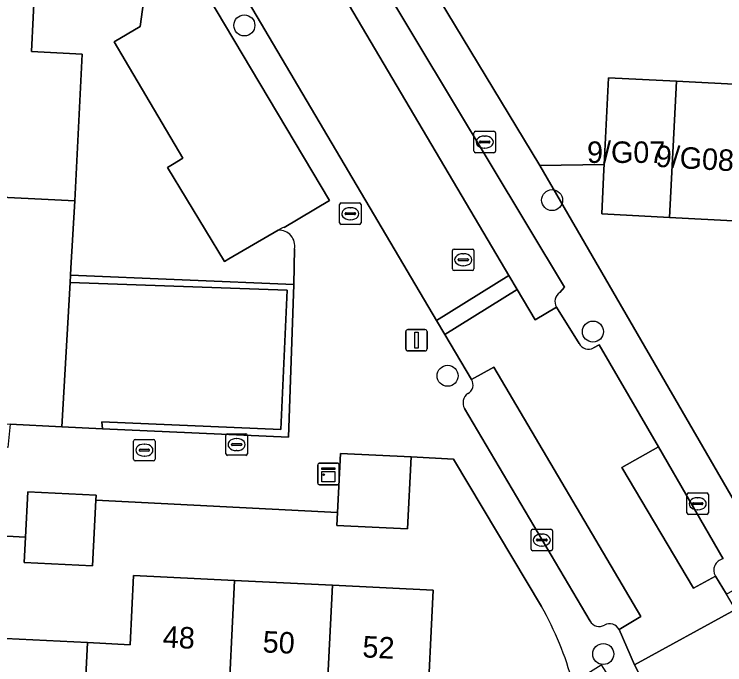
# Model space of a CAD drawing. Extents: x 162989 to 165008, y 383432 to 384338.
# Drawn here: x 164443.65 to 164476.75, y 383609.83 to 383640.13 of the extents above; entities that cross this region are included whole.
import ezdxf

# ---------------------------------------------------------------- set-up
doc = ezdxf.new("R2010")
doc.units = 0
for name, color, linetype in [('IMGEO_Boom', 7, 'Continuous'), ('IMGEO_Erf', 7, 'Continuous'), ('IMGEO_Groenvoorziening', 7, 'Continuous'), ('IMGEO_Kast', 7, 'Continuous'), ('IMGEO_Kolk', 7, 'Continuous'), ('IMGEO_Lichtmast', 7, 'Continuous'), ('IMGEO_Muur', 7, 'Continuous'), ('IMGEO_Pand', 7, 'Continuous'), ('IMGEO_Pand_nummerreeks', 7, 'Continuous'), ('IMGEO_Parkeervlak_open', 7, 'Continuous'), ('IMGEO_Rijbaan_lokaal_open', 7, 'Continuous'), ('IMGEO_Rioolput', 7, 'Continuous'), ('IMGEO_Voetpad_open', 7, 'Continuous')]:
    doc.layers.add(name, color=color, linetype=linetype)

msp = doc.modelspace()

# ---------------------------------------------------------------- linework, layer by layer
at = {"layer": 'IMGEO_Boom'}
for centre in [(164454.37, 383639.613), (164468.704, 383631.475), (164470.605, 383625.351), (164463.836, 383623.292), (164471.087, 383610.335)]:
    msp.add_circle(centre, 0.489, dxfattribs=at)
at = {"layer": 'IMGEO_Erf'}
for points in [[(164459.867, 383646.747), (164468.125, 383633.091), (164471.131, 383633.138), (164471.338, 383637.172), (164474.5, 383637.01), (164477.756, 383636.843), (164477.609, 383633.984), (164483.396, 383633.734), (164483.572, 383638.214), (164490.149, 383637.892), (164490.265, 383640.058), (164492.82, 383639.962), (164492.79, 383639.163), (164499.298, 383638.797), (164499.339, 383639.737), (164500, 383639.701), (164504.131, 383639.479), (164504.272, 383642.235)], [(164413.084, 383624.821), (164416.448, 383624.655), (164419.808, 383624.489), (164419.699, 383622.289), (164422.254, 383622.155), (164426.592, 383621.927), (164436.231, 383621.42), (164436.501, 383621.406), (164443.456, 383621.04), (164445.87, 383620.914), (164446.254, 383627.641), (164446.273, 383627.973), (164446.293, 383628.307), (164446.472, 383631.437), (164441.793, 383631.668), (164436.903, 383631.91), (164437.066, 383635.209), (164435.056, 383635.308), (164430.674, 383635.525), (164426.113, 383635.75), (164421.553, 383635.975), (164416.992, 383636.2), (164412.431, 383636.425)], [(164468.216, 383612.543), (164464.111, 383619.407), (164462.138, 383619.512), (164461.971, 383616.158), (164458.682, 383616.322), (164458.712, 383616.925), (164447.457, 383617.504), (164447.305, 383614.44), (164444.118, 383614.599), (164444.176, 383615.776), (164432.572, 383616.394)], [(164442.593, 383611.087), (164447.059, 383610.864), (164449.052, 383610.765), (164449.214, 383613.997), (164453.917, 383613.763), (164458.469, 383613.536), (164463.169, 383613.302), (164462.868, 383607.26), (164465.628, 383607.122), (164465.285, 383600.231), (164460.341, 383600.477), (164455.677, 383600.709), (164451.125, 383600.936), (164446.577, 383601.163), (164444.602, 383601.261), (164444.444, 383598.088), (164439.809, 383598.319)]]:
    msp.add_lwpolyline(points, dxfattribs=at)
msp.add_arc((164454.335, 383604.786), 15.902, 15.404, 29.1963, dxfattribs=at)
at = {"layer": 'IMGEO_Groenvoorziening'}
for points in [[(164448.824, 383637.975), (164448.313, 383638.842), (164449.521, 383639.554), (164449.765, 383641.388), (164448.992, 383641.416), (164446.017, 383641.526), (164444.613, 383641.587), (164444.455, 383638.392), (164446.81, 383638.275), (164446.472, 383631.437), (164446.293, 383628.307), (164446.273, 383627.973), (164456.673, 383627.538), (164456.703, 383629.199)], [(164455.945, 383630.07), (164453.65, 383628.733), (164453.45, 383628.616), (164450.793, 383632.991), (164451.025, 383633.132), (164451.507, 383633.425), (164448.824, 383637.975)]]:
    msp.add_lwpolyline(points, dxfattribs=at)
msp.add_lwpolyline([(164456.36, 383627.287), (164446.254, 383627.641), (164445.87, 383620.914), (164447.758, 383620.816), (164447.739, 383621.146), (164456.068, 383620.794)], close=True, dxfattribs=at)
msp.add_arc((164455.995, 383629.348), 0.724, 348.1287, 93.9351, dxfattribs=at)
at = {"layer": 'IMGEO_Kast'}
for p, q in [((164457.785, 383618.297), (164457.785, 383619.138)), ((164457.785, 383619.138), (164457.785, 383618.297)), ((164457.86, 383619.222), (164458.701, 383619.222)), ((164458.701, 383619.222), (164457.86, 383619.222)), ((164458.785, 383619.147), (164458.785, 383618.306)), ((164458.785, 383618.306), (164458.785, 383619.147)), ((164458.71, 383618.222), (164457.869, 383618.222)), ((164457.869, 383618.222), (164458.71, 383618.222))]:
    msp.add_line(p, q, dxfattribs=at)
for points in [[(164457.98, 383619.012), (164458.58, 383619.012), (164458.58, 383618.927), (164457.98, 383618.927), (164457.98, 383619.012)], [(164457.98, 383618.837), (164458.58, 383618.837), (164458.58, 383618.348), (164457.98, 383618.348), (164457.98, 383618.837)]]:
    msp.add_lwpolyline(points, dxfattribs=at)
msp.add_circle((164458.064, 383618.686), 0.0377, dxfattribs=at)
for centre, start, end in [((164457.863, 383619.144), 92.4484, 184.2845), ((164457.863, 383619.144), 92.4484, 184.2845), ((164458.707, 383619.144), 2.4484, 94.2845), ((164458.707, 383619.144), 2.4484, 94.2845), ((164457.863, 383618.3), 182.4484, 274.2845), ((164457.863, 383618.3), 182.4484, 274.2845), ((164458.707, 383618.3), 272.4484, 4.2845), ((164458.707, 383618.3), 272.4484, 4.2845)]:
    msp.add_arc(centre, 0.0779, start, end, dxfattribs=at)
at = {"layer": 'IMGEO_Kolk'}
for p, q in [((164465.066, 383633.754), (164465.066, 383634.606)), ((164465.141, 383634.68), (164465.993, 383634.68)), ((164466.067, 383634.606), (164466.067, 383633.754)), ((164465.325, 383634.174), (164465.325, 383634.186)), ((164465.763, 383634.137), (164465.365, 383634.137)), ((164465.368, 383634.223), (164465.766, 383634.223)), ((164465.554, 383634.46), (164465.579, 383634.46)), ((164465.809, 383634.186), (164465.809, 383634.174)), ((164465.577, 383633.9), (164465.552, 383633.9)), ((164465.993, 383633.68), (164465.141, 383633.68)), ((164458.805, 383630.416), (164458.805, 383631.268)), ((164458.88, 383631.342), (164459.732, 383631.342)), ((164459.806, 383631.268), (164459.806, 383630.416)), ((164459.064, 383630.836), (164459.064, 383630.848)), ((164459.107, 383630.885), (164459.505, 383630.885)), ((164459.293, 383631.122), (164459.318, 383631.122)), ((164459.548, 383630.848), (164459.548, 383630.836)), ((164459.502, 383630.799), (164459.104, 383630.799)), ((164459.316, 383630.562), (164459.291, 383630.562)), ((164459.732, 383630.342), (164458.88, 383630.342)), ((164453.585, 383620.589), (164454.437, 383620.589)), ((164453.51, 383619.663), (164453.51, 383620.515)), ((164453.998, 383620.369), (164454.023, 383620.369)), ((164454.511, 383620.515), (164454.511, 383619.663)), ((164453.769, 383620.083), (164453.769, 383620.095)), ((164454.207, 383620.046), (164453.809, 383620.046)), ((164453.812, 383620.132), (164454.21, 383620.132)), ((164454.253, 383620.095), (164454.253, 383620.083)), ((164454.437, 383619.589), (164453.585, 383619.589)), ((164454.021, 383619.809), (164453.996, 383619.809)), ((164474.983, 383616.909), (164474.983, 383617.761)), ((164475.058, 383617.835), (164475.91, 383617.835)), ((164475.471, 383617.615), (164475.496, 383617.615)), ((164475.984, 383617.761), (164475.984, 383616.909)), ((164475.242, 383617.329), (164475.242, 383617.341)), ((164475.68, 383617.292), (164475.282, 383617.292)), ((164475.285, 383617.378), (164475.683, 383617.378)), ((164475.726, 383617.341), (164475.726, 383617.329)), ((164475.494, 383617.055), (164475.469, 383617.055)), ((164475.91, 383616.835), (164475.058, 383616.835)), ((164467.724, 383615.218), (164467.724, 383616.07)), ((164467.799, 383616.144), (164468.651, 383616.144)), ((164468.725, 383616.07), (164468.725, 383615.218)), ((164467.983, 383615.638), (164467.983, 383615.65)), ((164468.026, 383615.687), (164468.424, 383615.687)), ((164468.212, 383615.924), (164468.237, 383615.924)), ((164468.467, 383615.65), (164468.467, 383615.638)), ((164468.421, 383615.601), (164468.023, 383615.601)), ((164468.235, 383615.364), (164468.21, 383615.364)), ((164468.651, 383615.144), (164467.799, 383615.144))]:
    msp.add_line(p, q, dxfattribs=at)
for points in [[(164465.066, 383633.754), (164465.066, 383634.606)], [(164465.141, 383634.68), (164465.993, 383634.68)], [(164466.067, 383634.606), (164466.067, 383633.754)], [(164465.993, 383633.68), (164465.141, 383633.68)], [(164458.805, 383630.416), (164458.805, 383631.268)], [(164458.88, 383631.342), (164459.732, 383631.342)], [(164459.806, 383631.268), (164459.806, 383630.416)], [(164459.732, 383630.342), (164458.88, 383630.342)], [(164453.585, 383620.589), (164454.437, 383620.589)], [(164453.51, 383619.663), (164453.51, 383620.515)], [(164454.511, 383620.515), (164454.511, 383619.663)], [(164454.437, 383619.589), (164453.585, 383619.589)], [(164474.983, 383616.909), (164474.983, 383617.761)], [(164475.058, 383617.835), (164475.91, 383617.835)], [(164475.984, 383617.761), (164475.984, 383616.909)], [(164475.91, 383616.835), (164475.058, 383616.835)], [(164467.724, 383615.218), (164467.724, 383616.07)], [(164467.799, 383616.144), (164468.651, 383616.144)], [(164468.725, 383616.07), (164468.725, 383615.218)], [(164468.651, 383615.144), (164467.799, 383615.144)]]:
    msp.add_lwpolyline(points, dxfattribs=at)
for centre, radius, start, end in [((164465.143, 383634.604), 0.0765, 91.552, 178.448), ((164465.143, 383634.604), 0.0765, 91.552, 178.448), ((164465.991, 383634.604), 0.0765, 1.552, 88.448), ((164465.991, 383634.604), 0.0765, 1.552, 88.448), ((164465.365, 383634.183), 0.0403, 85.8775, 175.7526), ((164465.362, 383634.173), 0.0366, 178.938, 274.7102), ((164465.766, 383634.18), 0.043, 264.8664, 352.4533), ((164465.77, 383634.185), 0.0386, 1.7309, 96.639), ((164465.143, 383633.756), 0.0765, 181.552, 268.448), ((164465.143, 383633.756), 0.0765, 181.552, 268.448), ((164465.991, 383633.756), 0.0765, 271.552, 358.448), ((164465.991, 383633.756), 0.0765, 271.552, 358.448), ((164458.882, 383631.266), 0.0765, 91.552, 178.448), ((164458.882, 383631.266), 0.0765, 91.552, 178.448), ((164459.73, 383631.266), 0.0765, 1.552, 88.448), ((164459.73, 383631.266), 0.0765, 1.552, 88.448), ((164459.104, 383630.845), 0.0403, 85.8775, 175.7526), ((164459.101, 383630.835), 0.0366, 178.938, 274.7102), ((164459.505, 383630.842), 0.043, 264.8664, 352.4533), ((164459.509, 383630.847), 0.0386, 1.7309, 96.639), ((164458.882, 383630.418), 0.0765, 181.552, 268.448), ((164458.882, 383630.418), 0.0765, 181.552, 268.448), ((164459.73, 383630.418), 0.0765, 271.552, 358.448), ((164459.73, 383630.418), 0.0765, 271.552, 358.448), ((164453.587, 383620.513), 0.0765, 91.552, 178.448), ((164453.587, 383620.513), 0.0765, 91.552, 178.448), ((164454.435, 383620.513), 0.0765, 1.552, 88.448), ((164454.435, 383620.513), 0.0765, 1.552, 88.448), ((164453.809, 383620.092), 0.0403, 85.8775, 175.7526), ((164453.806, 383620.082), 0.0366, 178.938, 274.7102), ((164454.21, 383620.089), 0.043, 264.8664, 352.4533), ((164454.214, 383620.094), 0.0386, 1.7309, 96.639), ((164453.587, 383619.665), 0.0765, 181.552, 268.448), ((164453.587, 383619.665), 0.0765, 181.552, 268.448), ((164454.435, 383619.665), 0.0765, 271.552, 358.448), ((164454.435, 383619.665), 0.0765, 271.552, 358.448), ((164475.06, 383617.759), 0.0765, 91.552, 178.448), ((164475.06, 383617.759), 0.0765, 91.552, 178.448), ((164475.908, 383617.759), 0.0765, 1.552, 88.448), ((164475.908, 383617.759), 0.0765, 1.552, 88.448), ((164475.282, 383617.338), 0.0403, 85.8775, 175.7526), ((164475.279, 383617.328), 0.0366, 178.938, 274.7102), ((164475.683, 383617.335), 0.043, 264.8664, 352.4533), ((164475.687, 383617.34), 0.0386, 1.7309, 96.639), ((164475.06, 383616.911), 0.0765, 181.552, 268.448), ((164475.06, 383616.911), 0.0765, 181.552, 268.448), ((164475.908, 383616.911), 0.0765, 271.552, 358.448), ((164475.908, 383616.911), 0.0765, 271.552, 358.448), ((164467.801, 383616.068), 0.0765, 91.552, 178.448), ((164467.801, 383616.068), 0.0765, 91.552, 178.448), ((164468.649, 383616.068), 0.0765, 1.552, 88.448), ((164468.649, 383616.068), 0.0765, 1.552, 88.448), ((164468.023, 383615.647), 0.0403, 85.8775, 175.7526), ((164468.02, 383615.637), 0.0366, 178.938, 274.7102), ((164468.424, 383615.644), 0.043, 264.8664, 352.4533), ((164468.428, 383615.649), 0.0386, 1.7309, 96.639), ((164467.801, 383615.22), 0.0765, 181.552, 268.448), ((164467.801, 383615.22), 0.0765, 181.552, 268.448), ((164468.649, 383615.22), 0.0765, 271.552, 358.448), ((164468.649, 383615.22), 0.0765, 271.552, 358.448)]:
    msp.add_arc(centre, radius, start, end, dxfattribs=at)
for centre, major_axis, ratio, start_param, end_param in [((164465.553, 383634.18), (-0.387, 0.002), 0.722429, 4.712389, 7.853982), ((164465.578, 383634.18), (-0.39, 0.002), 0.717154, 1.570796, 4.712389), ((164459.292, 383630.842), (-0.387, 0.002), 0.722429, 4.712389, 7.853982), ((164459.317, 383630.842), (-0.39, 0.002), 0.717154, 1.570796, 4.712389), ((164453.997, 383620.089), (-0.387, 0.002), 0.722429, 4.712389, 7.853982), ((164454.022, 383620.089), (-0.39, 0.002), 0.717154, 1.570796, 4.712389), ((164475.47, 383617.335), (-0.387, 0.002), 0.722429, 4.712389, 7.853982), ((164475.495, 383617.335), (-0.39, 0.002), 0.717154, 1.570796, 4.712389), ((164468.211, 383615.644), (-0.387, 0.002), 0.722429, 4.712389, 7.853982), ((164468.236, 383615.644), (-0.39, 0.002), 0.717154, 1.570796, 4.712389)]:
    msp.add_ellipse(centre, major_axis=major_axis, ratio=ratio, start_param=start_param, end_param=end_param, dxfattribs=at)
at = {"layer": 'IMGEO_Lichtmast'}
for p, q in [((164461.891, 383624.549), (164461.891, 383625.349)), ((164461.891, 383625.349), (164461.891, 383624.549)), ((164461.991, 383625.449), (164462.781, 383625.449)), ((164462.781, 383625.449), (164461.991, 383625.449)), ((164462.881, 383625.349), (164462.881, 383624.549)), ((164462.881, 383624.549), (164462.881, 383625.349)), ((164462.781, 383624.449), (164461.991, 383624.449)), ((164461.991, 383624.449), (164462.781, 383624.449))]:
    msp.add_line(p, q, dxfattribs=at)
msp.add_lwpolyline([(164462.311, 383625.324), (164462.461, 383625.324), (164462.461, 383624.574), (164462.311, 383624.574), (164462.311, 383625.324)], dxfattribs=at)
for centre, start, end in [((164461.991, 383625.349), 90, 180), ((164461.991, 383625.349), 90, 180), ((164462.781, 383625.349), 0, 90), ((164462.781, 383625.349), 360, 90), ((164461.991, 383624.549), 180, 270), ((164461.991, 383624.549), 180, 270), ((164462.781, 383624.549), 270, 0), ((164462.781, 383624.549), 270, 0)]:
    msp.add_arc(centre, 0.1, start, end, dxfattribs=at)
at = {"layer": 'IMGEO_Muur'}
msp.add_lwpolyline([(164456.673, 383627.538), (164446.273, 383627.973), (164446.254, 383627.641), (164456.36, 383627.287), (164456.068, 383620.794), (164447.739, 383621.146), (164447.758, 383620.816), (164456.422, 383620.433)], close=True, dxfattribs=at)
at = {"layer": 'IMGEO_Pand'}
for points in [[(164440.09, 383644.926), (164439.781, 383638.618), (164442.128, 383638.503), (164441.793, 383631.668), (164446.472, 383631.437), (164446.81, 383638.275), (164444.455, 383638.392), (164444.613, 383641.587), (164444.766, 383644.695)], [(164474.5, 383637.01), (164471.338, 383637.172), (164471.131, 383633.138), (164471.119, 383632.902), (164471.013, 383630.831), (164474.164, 383630.669)], [(164474.5, 383637.01), (164474.164, 383630.669), (164477.431, 383630.501), (164477.609, 383633.984), (164477.756, 383636.843)], [(164458.849, 383619.676), (164458.712, 383616.925), (164458.682, 383616.322), (164461.971, 383616.158), (164462.138, 383619.512)], [(164447.457, 383617.504), (164447.469, 383617.737), (164444.281, 383617.896), (164444.176, 383615.776), (164444.118, 383614.599), (164447.305, 383614.44)], [(164447.059, 383610.864), (164446.577, 383601.163), (164451.125, 383600.936), (164451.435, 383607.158), (164453.582, 383607.051), (164453.917, 383613.763), (164449.214, 383613.997), (164449.052, 383610.765)], [(164455.677, 383600.709), (164455.987, 383606.929), (164458.134, 383606.822), (164458.469, 383613.536), (164453.917, 383613.763), (164453.582, 383607.051), (164451.435, 383607.158), (164451.125, 383600.936)], [(164455.677, 383600.709), (164460.341, 383600.477), (164465.285, 383600.231), (164465.628, 383607.122), (164462.868, 383607.26), (164463.169, 383613.302), (164458.469, 383613.536), (164458.134, 383606.822), (164455.987, 383606.929)], [(164447.059, 383610.864), (164442.593, 383611.087), (164442.281, 383604.775), (164440.134, 383604.881), (164439.809, 383598.319), (164444.444, 383598.088), (164444.602, 383601.261), (164446.577, 383601.163)]]:
    msp.add_lwpolyline(points, close=True, dxfattribs=at)
at = {"layer": 'IMGEO_Parkeervlak_open'}
for points in [[(164469.069, 383627.178), (164469.277, 383627.427), (164460.596, 383641.871), (164455.269, 383651.604)], [(164456.442, 383645.329), (164466.694, 383627.959), (164467.073, 383627.317), (164467.909, 383625.9), (164468.909, 383626.484)], [(164452.665, 383640.991), (164449.765, 383641.388), (164449.521, 383639.554), (164448.313, 383638.842), (164448.824, 383637.975), (164451.507, 383633.425), (164451.025, 383633.132), (164450.793, 383632.991), (164453.45, 383628.616), (164453.65, 383628.733), (164455.945, 383630.07), (164456.081, 383630.149)], [(164456.226, 383630.207), (164458.333, 383631.452), (164452.665, 383640.991)], [(164471.825, 383611.479), (164472.836, 383612.087), (164465.991, 383623.694), (164464.946, 383623.114)], [(164464.628, 383621.773), (164470.469, 383611.869)], [(164473.657, 383619.986), (164471.957, 383619.019), (164475.29, 383613.396), (164476.307, 383613.964)], [(164476.67, 383614.765), (164473.657, 383619.986)]]:
    msp.add_lwpolyline(points, dxfattribs=at)
for centre, radius, start, end in [((164456.356, 383629.673), 0.55, 103.6396, 119.9632), ((164469.338, 383626.75), 0.505, 122.222, 211.8129), ((164464.559, 383622.864), 0.461, 299.2704, 32.8226), ((164465.063, 383622.037), 0.509, 123.2942, 211.1907), ((164476.764, 383614.239), 0.534, 100.1857, 211.0558), ((164470.898, 383612.106), 0.49, 208.9148, 299.8702), ((164471.384, 383611.244), 0.5, 28.066, 118.9824)]:
    msp.add_arc(centre, radius, start, end, dxfattribs=at)
at = {"layer": 'IMGEO_Rijbaan_lokaal_open'}
for points in [[(164449.145, 383649.539), (164450.724, 383650.191), (164452.118, 383646.81), (164454.651, 383642.127), (164453.957, 383641.735), (164463.321, 383625.868), (164466.694, 383627.959), (164456.442, 383645.329)], [(164469.964, 383624.796), (164468.909, 383626.484), (164467.909, 383625.9), (164467.073, 383627.317), (164463.707, 383625.214), (164464.946, 383623.114), (164465.991, 383623.694), (164472.836, 383612.087), (164471.825, 383611.479), (164472.547, 383609.838), (164477.251, 383612.41), (164476.823, 383613.115), (164476.307, 383613.964), (164475.29, 383613.396), (164471.957, 383619.019), (164473.657, 383619.986)], [(164473.657, 383619.986), (164470.89, 383624.742), (164470.63, 383624.594)], [(164477.598, 383611.84), (164477.251, 383612.41), (164472.547, 383609.838), (164472.843, 383609.251)]]:
    msp.add_lwpolyline(points, dxfattribs=at)
msp.add_lwpolyline([(164467.073, 383627.317), (164466.694, 383627.959), (164463.321, 383625.868), (164463.707, 383625.214)], close=True, dxfattribs=at)
msp.add_arc((164470.394, 383625.015), 0.482, 206.9435, 299.3111, dxfattribs=at)
at = {"layer": 'IMGEO_Rioolput'}
for p, q in [((164464.138, 383629.197), (164464.99, 383629.197)), ((164464.063, 383628.271), (164464.063, 383629.123)), ((164464.551, 383628.977), (164464.576, 383628.977)), ((164465.064, 383629.123), (164465.064, 383628.271)), ((164464.322, 383628.691), (164464.322, 383628.703)), ((164464.76, 383628.654), (164464.362, 383628.654)), ((164464.365, 383628.74), (164464.763, 383628.74)), ((164464.806, 383628.703), (164464.806, 383628.691)), ((164464.99, 383628.197), (164464.138, 383628.197)), ((164464.574, 383628.417), (164464.549, 383628.417)), ((164449.212, 383619.404), (164449.212, 383620.256)), ((164449.287, 383620.33), (164450.139, 383620.33)), ((164450.213, 383620.256), (164450.213, 383619.404)), ((164449.7, 383620.11), (164449.725, 383620.11)), ((164449.471, 383619.824), (164449.471, 383619.836)), ((164449.909, 383619.787), (164449.511, 383619.787)), ((164449.514, 383619.873), (164449.912, 383619.873)), ((164449.955, 383619.836), (164449.955, 383619.824)), ((164450.139, 383619.33), (164449.287, 383619.33)), ((164449.723, 383619.55), (164449.698, 383619.55))]:
    msp.add_line(p, q, dxfattribs=at)
for points in [[(164464.138, 383629.197), (164464.99, 383629.197)], [(164464.063, 383628.271), (164464.063, 383629.123)], [(164465.064, 383629.123), (164465.064, 383628.271)], [(164464.99, 383628.197), (164464.138, 383628.197)], [(164449.212, 383619.404), (164449.212, 383620.256)], [(164449.287, 383620.33), (164450.139, 383620.33)], [(164450.213, 383620.256), (164450.213, 383619.404)], [(164450.139, 383619.33), (164449.287, 383619.33)]]:
    msp.add_lwpolyline(points, dxfattribs=at)
for centre, radius, start, end in [((164464.14, 383629.121), 0.0765, 91.552, 178.448), ((164464.14, 383629.121), 0.0765, 91.552, 178.448), ((164464.988, 383629.121), 0.0765, 1.552, 88.448), ((164464.988, 383629.121), 0.0765, 1.552, 88.448), ((164464.362, 383628.7), 0.0403, 85.8775, 175.7526), ((164464.359, 383628.69), 0.0366, 178.938, 274.7102), ((164464.763, 383628.697), 0.043, 264.8664, 352.4533), ((164464.767, 383628.702), 0.0386, 1.7309, 96.639), ((164464.14, 383628.273), 0.0765, 181.552, 268.448), ((164464.14, 383628.273), 0.0765, 181.552, 268.448), ((164464.988, 383628.273), 0.0765, 271.552, 358.448), ((164464.988, 383628.273), 0.0765, 271.552, 358.448), ((164449.289, 383620.254), 0.0765, 91.552, 178.448), ((164449.289, 383620.254), 0.0765, 91.552, 178.448), ((164450.137, 383620.254), 0.0765, 1.552, 88.448), ((164450.137, 383620.254), 0.0765, 1.552, 88.448), ((164449.511, 383619.833), 0.0403, 85.8775, 175.7526), ((164449.508, 383619.823), 0.0366, 178.938, 274.7102), ((164449.912, 383619.83), 0.043, 264.8664, 352.4533), ((164449.916, 383619.835), 0.0386, 1.7309, 96.639), ((164449.289, 383619.406), 0.0765, 181.552, 268.448), ((164449.289, 383619.406), 0.0765, 181.552, 268.448), ((164450.137, 383619.406), 0.0765, 271.552, 358.448), ((164450.137, 383619.406), 0.0765, 271.552, 358.448)]:
    msp.add_arc(centre, radius, start, end, dxfattribs=at)
for centre, major_axis, ratio, start_param, end_param in [((164464.55, 383628.697), (-0.387, 0.002), 0.722429, 4.712389, 7.853982), ((164464.575, 383628.697), (-0.39, 0.002), 0.717154, 1.570796, 4.712389), ((164449.699, 383619.83), (-0.387, 0.002), 0.722429, 4.712389, 7.853982), ((164449.724, 383619.83), (-0.39, 0.002), 0.717154, 1.570796, 4.712389)]:
    msp.add_ellipse(centre, major_axis=major_axis, ratio=ratio, start_param=start_param, end_param=end_param, dxfattribs=at)
at = {"layer": 'IMGEO_Voetpad_open'}
for points in [[(164476.307, 383613.964), (164476.823, 383613.115), (164479.05, 383614.403), (164478.154, 383615.778), (164468.125, 383633.091), (164459.867, 383646.747), (164460.148, 383653.119)], [(164455.269, 383651.604), (164460.596, 383641.871), (164469.277, 383627.427), (164469.069, 383627.178)], [(164464.946, 383623.114), (164463.707, 383625.214), (164463.321, 383625.868), (164453.957, 383641.735)], [(164452.665, 383640.991), (164458.333, 383631.452), (164456.226, 383630.207)], [(164456.081, 383630.149), (164455.945, 383630.07)], [(164456.703, 383629.199), (164456.673, 383627.538), (164456.422, 383620.433), (164447.758, 383620.816), (164445.87, 383620.914), (164443.456, 383621.04), (164443.353, 383619.956), (164436.464, 383620.243), (164436.501, 383621.406), (164436.231, 383621.42), (164436.183, 383619.974), (164433.451, 383620.083), (164433.452, 383620.374), (164426.514, 383620.674), (164426.592, 383621.927), (164422.254, 383622.155), (164419.699, 383622.289), (164419.49, 383618.05), (164421.124, 383617.97), (164420.832, 383612.735), (164397.37, 383613.969)], [(164468.909, 383626.484), (164469.964, 383624.796)], [(164470.63, 383624.594), (164470.89, 383624.742), (164473.657, 383619.986), (164476.67, 383614.765)], [(164470.469, 383611.869), (164464.628, 383621.773)], [(164395.258, 383612.608), (164424.362, 383611.166), (164424.403, 383611.992), (164424.549, 383613.316), (164424.826, 383618.879), (164429.435, 383618.649), (164432.676, 383618.487), (164432.572, 383616.394), (164444.176, 383615.776), (164444.281, 383617.896), (164447.469, 383617.737), (164447.457, 383617.504), (164458.712, 383616.925), (164458.849, 383619.676)], [(164458.849, 383619.676), (164462.138, 383619.512), (164464.111, 383619.407), (164468.216, 383612.543)], [(164469.665, 383609.01), (164470.993, 383609.828), (164471.86, 383608.468), (164472.227, 383608.682), (164472.142, 383608.892), (164472.843, 383609.251), (164472.547, 383609.838), (164471.825, 383611.479)]]:
    msp.add_lwpolyline(points, dxfattribs=at)
msp.add_lwpolyline([(164481.478, 383627.637), (164481.629, 383630.272), (164477.431, 383630.501), (164474.164, 383630.669), (164471.013, 383630.831), (164471.119, 383632.902), (164471.131, 383633.138), (164468.125, 383633.091), (164478.154, 383615.778), (164478.469, 383621.283), (164481.105, 383621.13), (164481.291, 383624.38)], close=True, dxfattribs=at)
for centre, radius, start, end in [((164456.356, 383629.673), 0.55, 103.6396, 119.9632), ((164455.995, 383629.348), 0.724, 348.1287, 93.9351), ((164469.338, 383626.75), 0.505, 122.222, 211.8129), ((164470.394, 383625.015), 0.482, 206.9435, 299.3111), ((164464.559, 383622.864), 0.461, 299.2704, 32.8226), ((164465.063, 383622.037), 0.509, 123.2942, 211.1907), ((164476.764, 383614.239), 0.534, 100.1857, 211.0558), ((164454.335, 383604.786), 15.902, 15.404, 29.1963), ((164470.898, 383612.106), 0.49, 208.9148, 299.8702), ((164471.384, 383611.244), 0.5, 28.066, 118.9824)]:
    msp.add_arc(centre, radius, start, end, dxfattribs=at)

# ---------------------------------------------------------------- texts
at = {"layer": 'IMGEO_Pand_nummerreeks'}
msp.add_text('9/G07', height=1, dxfattribs=at).set_placement((164470.331, 383633.208))
for s, rotation, p in [('9/G08', 356.6335, (164473.507, 383633.031)), ('48', 357.1489, (164450.555, 383610.647)), ('50', 357.1489, (164455.206, 383610.415)), ('52', 357.1489, (164459.852, 383610.183))]:
    msp.add_text(s, height=1, rotation=rotation, dxfattribs=at).set_placement(p)

doc.saveas('drawing.dxf')
